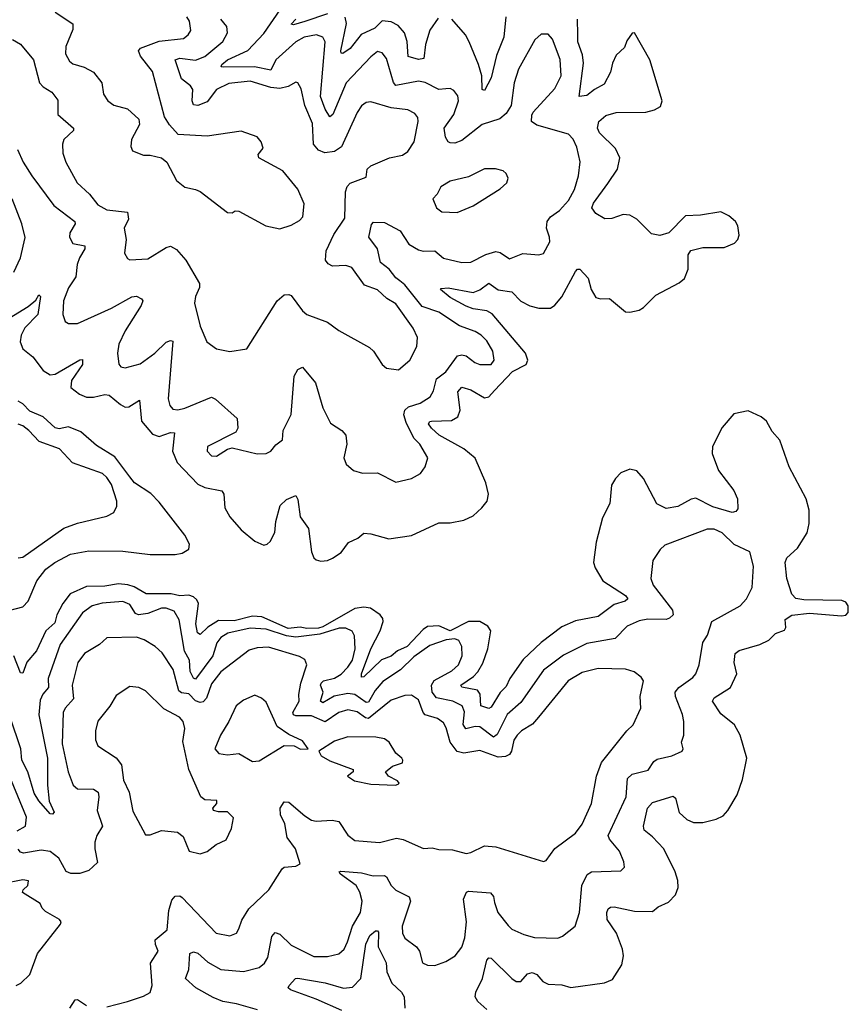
# Model space of a CAD drawing. Extents: x 1954678 to 2060275, y 904822 to 1016299.
# Tile 438 of 467: x 2030621 to 2034266, y 998472 to 1002802. Entities that reach past the tile are written whole.
import ezdxf

# ---------------------------------------------------------------- set-up
doc = ezdxf.new("R2010")
doc.units = 0

msp = doc.modelspace()

# ---------------------------------------------------------------- linework, layer by layer
at = {"layer": '0CON20XD'}
for points in [[(2030611.1, 1002231.1), (2030636.9, 1002175), (2030674.5, 1002115), (2030771.5, 1001985), (2030862.9, 1001915), (2030864.6, 1001905), (2030841.2, 1001865), (2030840, 1001845), (2030855, 1001818.2), (2030907.9, 1001807.9), (2030907.7, 1001795), (2030884.3, 1001755), (2030874.4, 1001725), (2030868.7, 1001671.3), (2030835, 1001622.9), (2030813.9, 1001565), (2030811.1, 1001505), (2030821.2, 1001475), (2030835.7, 1001465.7), (2030875, 1001466.7), (2031025, 1001533.2), (2031115, 1001584), (2031135, 1001586.1), (2031156.7, 1001575), (2031162, 1001565), (2031155.6, 1001545), (2031085, 1001434.4), (2031057.1, 1001375), (2031051.5, 1001335), (2031057, 1001287), (2031065.7, 1001275.7), (2031085, 1001270.6), (2031151.2, 1001288.8), (2031215, 1001336.2), (2031265, 1001384.1), (2031285, 1001391.5), (2031295, 1001388.1), (2031274.1, 1001134.1), (2031281.8, 1001105), (2031295, 1001090), (2031316.4, 1001086.4), (2031346.8, 1001093.2), (2031465, 1001141.9), (2031482.8, 1001132.8), (2031578.1, 1001048.1), (2031580, 1001005), (2031571.4, 1000988.6), (2031446.7, 1000925), (2031446.2, 1000905), (2031465, 1000883.8), (2031487.3, 1000882.7), (2031535, 1000913.3), (2031555, 1000918.8), (2031665, 1000892.9), (2031705, 1000894.3), (2031726.2, 1000905), (2031747.3, 1000932.7), (2031776.7, 1000955), (2031780.6, 1000995), (2031814.4, 1001065.6), (2031827.7, 1001235), (2031845, 1001264.2), (2031865, 1001273.3), (2031922.5, 1001205), (2031954.6, 1001095), (2031988, 1001028), (2032038, 1000995), (2032055.8, 1000975), (2032060.6, 1000935), (2032046, 1000875), (2032057.7, 1000847.7), (2032089.2, 1000819.2), (2032128.3, 1000808.3), (2032195, 1000810), (2032275, 1000768.8), (2032345, 1000783.8), (2032384.3, 1000805.7), (2032404.2, 1000835), (2032416.2, 1000875), (2032381.1, 1000935), (2032355, 1000961.4), (2032320.5, 1001030.5), (2032310.2, 1001065), (2032314.8, 1001085.2), (2032330.4, 1001099.6), (2032382.2, 1001115), (2032426.2, 1001143.8), (2032440.6, 1001169.4), (2032455, 1001223.3), (2032495.9, 1001254.1), (2032546.7, 1001323.3), (2032565, 1001328.9), (2032585, 1001324), (2032622.9, 1001295), (2032645, 1001286.4), (2032694.3, 1001285.7), (2032707.8, 1001305), (2032702.7, 1001345), (2032675, 1001389.4), (2032650.6, 1001415), (2032625, 1001431.2), (2032555.2, 1001455.2), (2032465, 1001515.3), (2032391.3, 1001541.3), (2032315.6, 1001635.6), (2032293.3, 1001653.3), (2032275, 1001666.8), (2032245.4, 1001705.4), (2032208.5, 1001735), (2032194.2, 1001795), (2032156.9, 1001845), (2032168, 1001902), (2032177.9, 1001912.1), (2032225, 1001910), (2032294.3, 1001874.3), (2032333.2, 1001815), (2032375, 1001789.4), (2032395, 1001783.6), (2032446.7, 1001785), (2032485, 1001752.9), (2032565, 1001733.8), (2032605, 1001735.5), (2032670.6, 1001769.4), (2032715, 1001782.1), (2032735, 1001778.1), (2032775, 1001750.6), (2032833.4, 1001773.4), (2032905, 1001767.5), (2032925, 1001774), (2032952.2, 1001825), (2032951.9, 1001845), (2032937.8, 1001885), (2032941.5, 1001915), (2032955.5, 1001935), (2032995, 1001962.3), (2033035, 1002007.7), (2033061.6, 1002055), (2033079.1, 1002115), (2033086.5, 1002176.5), (2033071.1, 1002241.1), (2033055, 1002276), (2033035, 1002298.1), (2032895, 1002338.6), (2032872, 1002355), (2032872.9, 1002382.9), (2032879.5, 1002395), (2032975, 1002499.4), (2033002.9, 1002555), (2032997.8, 1002627.8), (2032965, 1002716.2), (2032945, 1002739.2), (2032915, 1002738), (2032886.6, 1002713.4), (2032815.6, 1002585), (2032796.2, 1002523.8), (2032783.2, 1002425), (2032761.1, 1002388.9), (2032733.5, 1002366.5), (2032655, 1002341.1), (2032565, 1002270.9), (2032535, 1002259.7), (2032515, 1002260.6), (2032505, 1002265.5), (2032493.2, 1002285), (2032488.4, 1002325), (2032530.7, 1002385), (2032551.5, 1002445), (2032547.4, 1002467.4), (2032530.7, 1002490.7), (2032515, 1002500), (2032495, 1002498.5), (2032465, 1002494.7), (2032405, 1002525.2), (2032375, 1002531.9), (2032275, 1002512.8), (2032265, 1002525.8), (2032235, 1002631.4), (2032215, 1002657.1), (2032195, 1002661.9), (2032165, 1002638.5), (2032056.9, 1002525), (2031998.6, 1002385), (2031985, 1002374.5), (2031965, 1002408.5), (2031944.8, 1002465), (2031964.7, 1002704.7), (2031955, 1002725.5), (2031925.8, 1002735.8), (2031871.9, 1002725), (2031835, 1002704.3), (2031746.9, 1002625), (2031725, 1002579.6), (2031654.1, 1002594.1), (2031516.6, 1002593.4), (2031506.7, 1002595), (2031510.6, 1002605), (2031535.5, 1002625), (2031625, 1002666.1), (2031695, 1002740.9), (2031766.6, 1002845)], [(2030777.5, 1002835), (2030855, 1002783.3), (2030855, 1002758.8), (2030823.7, 1002683.7), (2030821.8, 1002651.8), (2030839.6, 1002619.6), (2030855, 1002607.5), (2030905, 1002592.9), (2030945, 1002571.1), (2030981.9, 1002525), (2030989.2, 1002475), (2031008, 1002445), (2031035, 1002426), (2031095, 1002410.8), (2031144.4, 1002365), (2031148.3, 1002341.7), (2031112.5, 1002275), (2031109.2, 1002245), (2031116.7, 1002225), (2031165, 1002206), (2031195, 1002206), (2031245, 1002194), (2031268, 1002175), (2031311.2, 1002095), (2031346.7, 1002065), (2031395, 1002056), (2031415, 1002046), (2031535, 1001954.2), (2031555, 1001952.5), (2031568.3, 1001961.7), (2031585, 1001960), (2031703.3, 1001895), (2031765, 1001882), (2031815, 1001898), (2031851.2, 1001918.8), (2031866, 1001935), (2031872.3, 1001992.3), (2031845, 1002056.2), (2031777.9, 1002137.9), (2031673.3, 1002195), (2031670.5, 1002209.5), (2031692.5, 1002237.5), (2031683.8, 1002265), (2031665, 1002286.7), (2031595, 1002311.4), (2031445, 1002290), (2031317.4, 1002297.4), (2031279.4, 1002339.4), (2031257.6, 1002375), (2031205.4, 1002575), (2031152.2, 1002642.2), (2031144, 1002665), (2031152.8, 1002677.2), (2031235, 1002708.1), (2031341.2, 1002718.8), (2031362.2, 1002735), (2031373.5, 1002755), (2031368.2, 1002795), (2031356.2, 1002815)], [(2030588.8, 1002715), (2030624.5, 1002694.5), (2030681.4, 1002625), (2030708.5, 1002525), (2030725, 1002507.1), (2030762.9, 1002482.9), (2030788.9, 1002448.9), (2030788.9, 1002385), (2030857.1, 1002325), (2030857.5, 1002315), (2030815.5, 1002275), (2030808.8, 1002255), (2030811.5, 1002215), (2030823.5, 1002175), (2030874.4, 1002085), (2030927.8, 1002035), (2030965, 1001987.5), (2031005, 1001966.2), (2031095.6, 1001955), (2031099.6, 1001925), (2031080.9, 1001885), (2031089.6, 1001835), (2031082.5, 1001775), (2031095, 1001751.2), (2031105.8, 1001745.8), (2031185, 1001750), (2031265, 1001800), (2031285, 1001806.5), (2031311.3, 1001791.3), (2031351.9, 1001745), (2031411.4, 1001641.4), (2031412.5, 1001625), (2031394.2, 1001585), (2031389.2, 1001555), (2031414.3, 1001454.3), (2031443.8, 1001385), (2031486.7, 1001355), (2031545, 1001343.3), (2031620, 1001355), (2031754.1, 1001565.9), (2031785, 1001591.9), (2031805, 1001594.2), (2031815, 1001588.6), (2031865, 1001521.2), (2031883.8, 1001505), (2031975, 1001471.5), (2032025, 1001435.6), (2032159.8, 1001359.8), (2032176.9, 1001345), (2032216, 1001285), (2032235, 1001270), (2032287, 1001263), (2032336.9, 1001305), (2032368.2, 1001365), (2032370.9, 1001405), (2032351.5, 1001445), (2032275, 1001551.8), (2032235.9, 1001575.9), (2032195, 1001614.4), (2032138.1, 1001635), (2032082.4, 1001712.4), (2032055, 1001721.5), (2031997.5, 1001717.5), (2031978.1, 1001728.1), (2031965.4, 1001745), (2031969.6, 1001785), (2032003.2, 1001856.8), (2032050.6, 1001929.4), (2032054.3, 1002045.7), (2032061.2, 1002068.8), (2032075, 1002082.5), (2032145, 1002110), (2032150, 1002145), (2032165, 1002159.2), (2032247.5, 1002195), (2032305, 1002206), (2032327.9, 1002222.1), (2032356, 1002265), (2032373.3, 1002355), (2032372.1, 1002372.1), (2032359.7, 1002389.7), (2032327.5, 1002405), (2032255, 1002413.8), (2032165, 1002441.1), (2032145, 1002438.6), (2032125, 1002424), (2032105, 1002394.2), (2032037, 1002243), (2032005, 1002222.1), (2031963.1, 1002216.9), (2031935, 1002228.4), (2031913.5, 1002255), (2031909, 1002345), (2031874.7, 1002425), (2031858.5, 1002498.5), (2031845, 1002524), (2031835, 1002528), (2031801.7, 1002508.3), (2031765, 1002500), (2031725, 1002504.4), (2031635, 1002532.3), (2031540.9, 1002520.9), (2031486.2, 1002495), (2031445, 1002441.4), (2031405, 1002424.7), (2031385, 1002427.1), (2031379.8, 1002445), (2031382.6, 1002495), (2031371.9, 1002511.9), (2031332.5, 1002542.5), (2031304.6, 1002625), (2031325, 1002632.2), (2031395, 1002624.8), (2031435, 1002640.6), (2031515, 1002705.5), (2031534.6, 1002745), (2031531.5, 1002771.5), (2031506.2, 1002805)], [(2031975, 1002828.5), (2031875, 1002793.5), (2031825, 1002780), (2031815, 1002782.5), (2031835.4, 1002805)], [(2032461.2, 1002808.8), (2032425, 1002755.8), (2032406.5, 1002693.5), (2032398.3, 1002631.8), (2032375, 1002627.5), (2032330.2, 1002640.2), (2032325.5, 1002705.5), (2032314.2, 1002744.2), (2032286, 1002776), (2032255, 1002793.4), (2032215, 1002796.5), (2032183.5, 1002765), (2032123.4, 1002736.6), (2032075, 1002675.9), (2032042.8, 1002652.8), (2032035, 1002654.3), (2032033.2, 1002665), (2032058.4, 1002785), (2032053, 1002813)], [(2032759.1, 1002815), (2032750.2, 1002725), (2032718.1, 1002645), (2032695, 1002547.1), (2032665, 1002490.8), (2032654.6, 1002494.6), (2032653, 1002555), (2032639.2, 1002605), (2032598, 1002705), (2032581.9, 1002735), (2032521.5, 1002805)], [(2033215.7, 1001575.7), (2033285, 1001516.7), (2033305, 1001515.5), (2033345, 1001525.4), (2033365, 1001537.1), (2033419.1, 1001590.9), (2033521.9, 1001645), (2033545, 1001663.5), (2033561.1, 1001705), (2033561.3, 1001768.7), (2033573, 1001787), (2033625, 1001800.4), (2033719.5, 1001800.5), (2033765, 1001818.6), (2033779.4, 1001835), (2033785.6, 1001855), (2033780, 1001895), (2033770, 1001915), (2033739.8, 1001939.8), (2033705, 1001956.9), (2033615, 1001942.7), (2033549.8, 1001940.2), (2033475.8, 1001865), (2033436.7, 1001853.3), (2033400.5, 1001860.5), (2033335, 1001924.5), (2033305, 1001942.9), (2033275, 1001946), (2033225, 1001928), (2033195, 1001926.2), (2033155, 1001949.5), (2033137.5, 1001975), (2033144.7, 1001995), (2033207.8, 1002082.2), (2033250, 1002145), (2033260.9, 1002195), (2033241.5, 1002235), (2033170.8, 1002305), (2033162.5, 1002325), (2033167.9, 1002355), (2033198.8, 1002381.2), (2033244.7, 1002394.7), (2033375, 1002395.6), (2033413.3, 1002405), (2033440.2, 1002419.8), (2033446.7, 1002445), (2033393.3, 1002625), (2033325, 1002743.8), (2033315, 1002743.3), (2033291, 1002709), (2033280.5, 1002679.5), (2033245, 1002646.6), (2033228.6, 1002611.4), (2033219.2, 1002570.8), (2033191.8, 1002518.2), (2033148.5, 1002495), (2033115, 1002468.2), (2033081.9, 1002465), (2033101.1, 1002611.1), (2033096.9, 1002646.9), (2033076.5, 1002705), (2033076.3, 1002736.3), (2033074.3, 1002804.3)], [(2032545, 1001954.2), (2032615, 1001983.3), (2032735, 1002058), (2032763.8, 1002085), (2032768.8, 1002105), (2032761.2, 1002125), (2032746.8, 1002136.8), (2032713.9, 1002146.1), (2032665, 1002146), (2032595, 1002111.2), (2032515, 1002091.4), (2032473.6, 1002066.4), (2032456.7, 1002035), (2032437.5, 1002015), (2032453.8, 1001975), (2032477.1, 1001957.1), (2032545, 1001954.2)], [(2030595, 1001692.2), (2030624.7, 1001755), (2030645.8, 1001844.2), (2030630, 1001905), (2030587.7, 1002015)], [(2030575, 1001489.3), (2030658.8, 1001541.2), (2030691.7, 1001568.3), (2030705, 1001592.5), (2030712.5, 1001585), (2030700.9, 1001505), (2030643.3, 1001446.7), (2030627.5, 1001415), (2030623.8, 1001385), (2030635.3, 1001355), (2030678.8, 1001318.8), (2030725, 1001259.2), (2030755, 1001240), (2030776.7, 1001243.3), (2030885, 1001306.2), (2030897.4, 1001307.4), (2030897.7, 1001285), (2030849.3, 1001215), (2030845.5, 1001185), (2030884.5, 1001155), (2030915, 1001141.6), (2030945, 1001141.9), (2030995, 1001154.4), (2031015, 1001150.9), (2031065, 1001109.2), (2031085, 1001098.7), (2031100.7, 1001099.3), (2031148.7, 1001128.7), (2031157, 1001037), (2031205, 1000979.3), (2031235, 1000968.6), (2031285, 1000986.9), (2031302.5, 1000985), (2031293.4, 1000905), (2031313.6, 1000855), (2031405, 1000759.3), (2031435, 1000745.2), (2031510, 1000730), (2031518.2, 1000715), (2031523.8, 1000655), (2031545, 1000615.4), (2031595, 1000559.2), (2031655, 1000508.8), (2031695, 1000491.5), (2031710, 1000495), (2031723.1, 1000506.9), (2031743.3, 1000546.7), (2031747.5, 1000595), (2031767.3, 1000665), (2031795, 1000691.6), (2031835, 1000709.2), (2031845, 1000692.5), (2031855.3, 1000615.3), (2031891.8, 1000565), (2031905, 1000462.5), (2031915, 1000436.2), (2031925, 1000426), (2031945, 1000420.6), (2031975, 1000423.3), (2031996.6, 1000433.4), (2032035, 1000459.4), (2032067.2, 1000502.8), (2032108.2, 1000521.8), (2032135, 1000543.5), (2032165, 1000541.5), (2032245, 1000519.6), (2032345, 1000533.6), (2032465, 1000588.9), (2032515, 1000590), (2032575, 1000600.8), (2032615, 1000620), (2032654.2, 1000655), (2032677.5, 1000685), (2032683.1, 1000715), (2032671.2, 1000765), (2032624.5, 1000874.5), (2032575, 1000915.2), (2032466.4, 1000975), (2032432.4, 1001005), (2032419.2, 1001025), (2032424.3, 1001035), (2032432.9, 1001037.1), (2032520.5, 1001039.5), (2032548.7, 1001055), (2032558, 1001085), (2032548.7, 1001165), (2032565, 1001186.7), (2032605, 1001174.7), (2032665, 1001139.6), (2032685, 1001143.8), (2032708.8, 1001171.2), (2032788.6, 1001255), (2032848.2, 1001285), (2032856, 1001305), (2032845.3, 1001335), (2032699.1, 1001509.1), (2032675, 1001522.1), (2032615, 1001531), (2032585, 1001542.2), (2032515, 1001579.7), (2032471.2, 1001615), (2032475, 1001620), (2032505, 1001622.2), (2032615, 1001601.9), (2032645, 1001613.8), (2032685, 1001644.1), (2032725, 1001614.8), (2032785, 1001606), (2032824.9, 1001564.9), (2032865, 1001543.3), (2032905, 1001533.4), (2032955, 1001533.1), (2032975, 1001546.7), (2033005, 1001583.3), (2033065.6, 1001695), (2033075, 1001704.4), (2033085, 1001704.4), (2033121.5, 1001665), (2033134.1, 1001615), (2033155, 1001580.5), (2033175, 1001573.8), (2033215.7, 1001575.7)], [(2030545, 1000196.9), (2030635, 1000220.5), (2030658.2, 1000245), (2030697, 1000335), (2030735.9, 1000385), (2030775, 1000415.2), (2030845, 1000451.8), (2030925, 1000466.9), (2031074.3, 1000464.3), (2031195, 1000449.5), (2031305, 1000450.5), (2031335, 1000455.6), (2031365, 1000474.2), (2031368.6, 1000495), (2031347.5, 1000535), (2031235, 1000680), (2031198.2, 1000718.2), (2031125.3, 1000765), (2031105, 1000792.1), (2031039.3, 1000879.3), (2030958.8, 1000928.8), (2030889.5, 1000989.5), (2030835, 1001010.9), (2030795, 1001003.3), (2030776.5, 1001006.5), (2030724.1, 1001055), (2030665, 1001080.7), (2030635, 1001112.5), (2030615, 1001124.3)], [(2032675, 998449.2), (2032635.5, 998485), (2032623.9, 998505), (2032626.9, 998525), (2032655.9, 998585), (2032675, 998665.8), (2032685, 998675.8), (2032695, 998674.3), (2032785, 998585.5), (2032805, 998572.9), (2032825, 998572.2), (2032855, 998605.4), (2032875, 998611.1), (2032895, 998603.5), (2032922, 998572), (2032945, 998561.2), (2033005, 998557.2), (2033045, 998546.4), (2033193.8, 998566.2), (2033228.3, 998581.7), (2033270, 998645), (2033276.7, 998685), (2033271.9, 998715), (2033246.2, 998785), (2033205.4, 998845), (2033203.2, 998875), (2033208.8, 998891.2), (2033220.2, 998899.8), (2033235, 998900.8), (2033325, 998881.2), (2033405, 998880.5), (2033429.9, 998900.1), (2033475, 998921.1), (2033505.9, 998954.1), (2033517.2, 998985), (2033515.9, 999015.9), (2033504.6, 999055), (2033453.9, 999155), (2033405, 999207.8), (2033367.2, 999237.2), (2033364.1, 999255), (2033382.8, 999335), (2033405, 999359.1), (2033495, 999386.9), (2033505, 999378.8), (2033521.5, 999315), (2033555.7, 999284.3), (2033585, 999271.2), (2033625, 999271.5), (2033685, 999286.7), (2033715, 999300.9), (2033736.2, 999323.8), (2033776.6, 999393.4), (2033799.6, 999460.4), (2033819.1, 999555), (2033790.2, 999655), (2033765, 999701.5), (2033705, 999749.5), (2033667.5, 999805), (2033675, 999819.6), (2033747.8, 999865), (2033774.5, 999925), (2033763.9, 999975), (2033768.6, 1000015), (2033785, 1000028.5), (2033875.9, 1000054.1), (2033916, 1000074), (2033945, 1000102.5), (2033985, 1000117.5), (2033990.9, 1000129.1), (2033987.8, 1000165), (2034016.7, 1000183.3), (2034095, 1000192.5), (2034235, 1000180.2), (2034255, 1000183.3), (2034265.2, 1000195), (2034265.5, 1000225), (2034255, 1000240.5), (2034237.6, 1000247.6), (2034070.2, 1000250.2), (2034035, 1000256.9), (2034016.4, 1000275), (2033995.4, 1000345), (2033988.1, 1000415), (2033995.7, 1000435), (2034041.9, 1000478.1), (2034085.2, 1000544.8), (2034093.4, 1000586.6), (2034092.8, 1000645), (2034080.3, 1000695), (2034006.1, 1000835), (2033965, 1000952.7), (2033931.1, 1000991.1), (2033905, 1001036.2), (2033882.9, 1001055), (2033825, 1001081.6), (2033761.7, 1001068.3), (2033711.1, 1001008.9), (2033667.8, 1000925), (2033666.3, 1000895), (2033695, 1000819.1), (2033761.3, 1000731.3), (2033777.7, 1000695), (2033778.9, 1000651.1), (2033770.5, 1000639.5), (2033755.3, 1000634.7), (2033669.1, 1000659.1), (2033595, 1000697.6), (2033575, 1000693.2), (2033515, 1000661.8), (2033465, 1000652.5), (2033422.8, 1000672.8), (2033365, 1000784.3), (2033335, 1000818.6), (2033305, 1000825.7), (2033265, 1000808.6), (2033241.5, 1000785), (2033224.6, 1000755), (2033216.7, 1000675), (2033185, 1000611.2), (2033156.6, 1000505), (2033145.5, 1000415), (2033151.7, 1000391.7), (2033185.8, 1000335), (2033285, 1000269.2), (2033295.6, 1000255), (2033283.8, 1000245), (2033235, 1000229.8), (2033165, 1000177.8), (2033065, 1000158.4), (2033005, 1000132.1), (2032915, 1000062.6), (2032835, 999988.1), (2032776.6, 999905), (2032761, 999869), (2032735, 999843.7), (2032695, 999778.8), (2032685, 999773.5), (2032649.3, 999785), (2032645.7, 999835.7), (2032635, 999853.7), (2032566.2, 999866.2), (2032561.2, 999875), (2032616.8, 999913.2), (2032635.8, 999934.2), (2032658.4, 999971.6), (2032680.6, 1000035), (2032693.1, 1000115), (2032680.2, 1000135), (2032645, 1000154.9), (2032595, 1000156.2), (2032515, 1000114.1), (2032465, 1000137.1), (2032415, 1000133.8), (2032395, 1000120.7), (2032325, 1000046), (2032283, 1000027), (2032255, 1000003.3), (2032212.5, 999987.5), (2032135, 999911.4), (2032125, 999911.2), (2032125, 999926), (2032165, 1000035.4), (2032207.2, 1000115), (2032219.4, 1000155), (2032218.4, 1000168.4), (2032206.2, 1000185), (2032164.5, 1000214.5), (2032135, 1000219), (2032095, 1000212.2), (2031955, 1000131.6), (2031935, 1000125.6), (2031884.3, 1000124.3), (2031855, 1000130.7), (2031801.8, 1000125), (2031686.1, 1000176.1), (2031645, 1000179.5), (2031565, 1000157.9), (2031495, 1000160.5), (2031449.2, 1000130.8), (2031415, 1000098.4), (2031402.4, 1000105), (2031395.8, 1000145.8), (2031407.7, 1000235), (2031400.7, 1000250.7), (2031385, 1000264.3), (2031365, 1000271.1), (2031325, 1000269), (2031287.2, 1000277.2), (2031177, 1000277), (2031125, 1000308.2), (2031096.9, 1000316.9), (2031055, 1000321.7), (2030995, 1000311.5), (2030915, 1000310), (2030842.7, 1000277.3), (2030811, 1000235), (2030784.9, 1000185.1), (2030775, 1000149.3), (2030735.9, 1000115), (2030695, 1000026.1), (2030652.8, 999977.2), (2030635, 999928.8), (2030625, 999929.2), (2030594.8, 1000005)], [(2030615, 1000435.6), (2030635, 1000437.8), (2030814.7, 1000565.3), (2030875, 1000587.7), (2031005, 1000618.9), (2031035.5, 1000634.5), (2031047.8, 1000662.2), (2031048.8, 1000685), (2031025, 1000757.8), (2031005, 1000788.5), (2030985, 1000806.2), (2030853, 1000853), (2030796, 1000915), (2030706.9, 1000946.9), (2030661.8, 1000995), (2030635, 1001016.7), (2030615, 1001023.2)], [(2031667.6, 998447.6), (2031575, 998474.7), (2031515, 998484.8), (2031471.9, 998501.9), (2031395.4, 998545), (2031350, 998585), (2031364.7, 998625.3), (2031370, 998695), (2031385, 998703.3), (2031405, 998697.5), (2031448, 998658), (2031505, 998625.3), (2031605, 998615.7), (2031675, 998634), (2031697.8, 998652.2), (2031711.9, 998678.1), (2031729.4, 998770.6), (2031745, 998787.1), (2031765, 998780), (2031815, 998731.8), (2031915, 998682.1), (2031975, 998682.1), (2032025, 998693.3), (2032048.9, 998715), (2032063, 998747), (2032084.7, 998815), (2032120, 998875), (2032127.5, 998925), (2032116.6, 998965), (2032100.6, 998995), (2032031.9, 999045), (2032026.7, 999055), (2032032.8, 999057.2), (2032125, 999050), (2032175, 999037.6), (2032225, 999038.5), (2032235, 999032.9), (2032255.4, 998995), (2032275, 998973.2), (2032334.5, 998945), (2032339.6, 998925), (2032302.9, 998815), (2032304.2, 998784.2), (2032315, 998763.3), (2032366.9, 998725), (2032379.4, 998705), (2032392.9, 998655), (2032415, 998643.5), (2032447.1, 998642.9), (2032495, 998660), (2032536.7, 998685), (2032565, 998723.8), (2032579.6, 998765), (2032586.5, 998835), (2032572.7, 998935), (2032585.6, 998964.4), (2032595, 998970), (2032692.2, 998962.2), (2032705.4, 998945.4), (2032709.7, 998920.3), (2032724.5, 998875), (2032769.2, 998819.2), (2032785, 998803.1), (2032838.3, 998778.3), (2032885, 998765.5), (2032987.2, 998762.8), (2033008.9, 998771.1), (2033063.8, 998815), (2033083.8, 998876.2), (2033093.6, 998995), (2033117.6, 999042.4), (2033135.5, 999054.5), (2033265, 999059.2), (2033281.2, 999075), (2033278.8, 999098.8), (2033259.4, 999145), (2033215, 999198.6), (2033208.8, 999215), (2033288.4, 999385), (2033294.7, 999465.3), (2033315.3, 999484.7), (2033385, 999501.2), (2033410.4, 999539.6), (2033425, 999550.6), (2033488.8, 999565), (2033534.2, 999585), (2033538.6, 999595), (2033531.4, 999625), (2033541.4, 999655), (2033542.5, 999715), (2033536.7, 999746.7), (2033505.4, 999825), (2033504.7, 999845.3), (2033519.5, 999865), (2033581.3, 999908.7), (2033595.4, 999925), (2033610, 999965), (2033626.3, 1000063.7), (2033645.5, 1000095), (2033665.5, 1000155), (2033789.6, 1000225), (2033818, 1000255), (2033843.1, 1000305), (2033848.3, 1000398.3), (2033832.2, 1000462.2), (2033763.4, 1000493.4), (2033710.5, 1000545), (2033675, 1000562.1), (2033645, 1000561.5), (2033458.9, 1000491.1), (2033437.3, 1000472.7), (2033406.4, 1000423.6), (2033396.4, 1000345), (2033407.9, 1000315), (2033492.9, 1000205), (2033495.7, 1000185), (2033479.7, 1000170.3), (2033465, 1000164.6), (2033384.3, 1000165.7), (2033345, 1000158.9), (2033293.5, 1000135), (2033240, 1000080), (2033115, 1000058.7), (2033012.8, 1000007.2), (2032925, 999941.2), (2032825, 999798.8), (2032765, 999746.1), (2032721.4, 999658.6), (2032705, 999647.5), (2032645, 999692.6), (2032625, 999693.9), (2032583.3, 999683.3), (2032571.9, 999701.9), (2032577.9, 999757.9), (2032566.7, 999785), (2032525.6, 999805), (2032455, 999820), (2032434.6, 999845), (2032431.8, 999875), (2032444.4, 999895.6), (2032522, 999938), (2032551.5, 999965), (2032566.7, 1000005), (2032565.5, 1000045.5), (2032552.6, 1000072.6), (2032535, 1000078.9), (2032496.7, 1000075), (2032425, 1000050), (2032355, 1000000), (2032296.4, 999943.6), (2032218, 999892), (2032185, 999851.6), (2032155, 999800), (2032145, 999798.8), (2032095, 999833.8), (2032065, 999839.4), (2032003.6, 999826.4), (2031955, 999797.5), (2031944.7, 999805), (2031955.2, 999845), (2031943.5, 999875), (2031946.7, 999885), (2031957.5, 999895), (2032005, 999906.4), (2032035, 999923.8), (2032065, 999954.2), (2032085, 999985.5), (2032096.6, 1000035), (2032092.9, 1000092.9), (2032082.9, 1000112.9), (2032056.2, 1000126.2), (2032025.7, 1000125.7), (2031940.8, 1000099.2), (2031835, 1000087), (2031795, 1000092.2), (2031705, 1000121.3), (2031635, 1000126), (2031536.2, 1000103.8), (2031505, 1000085.5), (2031488.2, 1000061.8), (2031471.1, 1000005), (2031395, 999902.5), (2031385, 999905.7), (2031371.5, 999935), (2031367.3, 999985), (2031345.5, 1000025), (2031322.4, 1000162.4), (2031300.5, 1000200.5), (2031265, 1000214), (2031245, 1000214.7), (2031185, 1000190), (2031143.3, 1000185), (2031131, 1000191), (2031105, 1000229.6), (2031075, 1000243.2), (2030984.4, 1000235.6), (2030940, 1000225), (2030896.7, 1000193.3), (2030798.9, 1000055), (2030746.7, 999905), (2030747.7, 999865), (2030723.5, 999836.5), (2030711.2, 999808.8), (2030704.9, 999744.9), (2030742.9, 999555), (2030743.7, 999435), (2030751.4, 999365), (2030773.3, 999316.7), (2030765, 999308.8), (2030755, 999310), (2030705, 999367.1), (2030685, 999400.6), (2030656.9, 999495), (2030630.8, 999545), (2030626.2, 999595), (2030579.2, 999735)], [(2031005, 998460.9), (2031095, 998483.6), (2031165, 998507.1), (2031195, 998524), (2031203.1, 998555), (2031196.7, 998653.3), (2031230, 998705), (2031217.9, 998735), (2031216.9, 998755), (2031269.8, 998800.2), (2031277.3, 998885), (2031290.4, 998929.6), (2031305, 998947.8), (2031325, 998948.5), (2031335, 998941.1), (2031485.5, 998785.5), (2031545, 998773.1), (2031574.5, 998785.5), (2031585, 998803.3), (2031598.3, 998841.7), (2031628.3, 998891.7), (2031717.1, 998975), (2031775, 999068), (2031785, 999075.8), (2031835, 999078.8), (2031855, 999090), (2031834.5, 999155), (2031797.2, 999205), (2031787, 999265), (2031767.5, 999305), (2031766.5, 999335), (2031785, 999362.5), (2031805, 999360.8), (2031875, 999300.8), (2031905, 999282.5), (2031925, 999276.8), (2031995, 999282.1), (2032025, 999275.5), (2032065, 999215.7), (2032095, 999191.9), (2032203.6, 999183.6), (2032277.8, 999202.2), (2032307.2, 999197.2), (2032396.5, 999156.5), (2032435, 999159.4), (2032465, 999152.5), (2032525, 999151.5), (2032585, 999135.5), (2032605, 999138.9), (2032665, 999168.2), (2032714.6, 999164.6), (2032925, 999100), (2032936.7, 999105), (2032975, 999157.5), (2033065, 999224.4), (2033095.3, 999264.7), (2033136.2, 999355), (2033158.2, 999475), (2033180, 999535), (2033291.5, 999675), (2033318.9, 999701.1), (2033352.5, 999775), (2033350.6, 999825), (2033364, 999895), (2033355, 999911.2), (2033323.4, 999933.4), (2033285.3, 999945.3), (2033165, 999949.3), (2033095, 999931.1), (2033033.6, 999895), (2032902.5, 999735), (2032876.2, 999703.8), (2032828.8, 999675), (2032808.7, 999655), (2032795, 999634.3), (2032784.7, 999585), (2032775, 999570.3), (2032758, 999562), (2032725, 999558.6), (2032645, 999588.2), (2032575, 999575.8), (2032545, 999584), (2032514.8, 999625), (2032497.5, 999687.5), (2032485, 999710), (2032458.8, 999728.8), (2032405, 999745.3), (2032395, 999755.6), (2032375, 999811.5), (2032345, 999830.8), (2032315, 999829.6), (2032255, 999809.2), (2032155, 999728.5), (2032141.3, 999731.3), (2032105, 999758.8), (2032065, 999767.6), (2032025, 999755.2), (2031965, 999713.5), (2031905, 999740.9), (2031835, 999740.8), (2031825.4, 999745), (2031822.7, 999755), (2031850.8, 999805), (2031848.7, 999835), (2031858.1, 999885), (2031884.6, 999965), (2031875, 999988.1), (2031851.9, 1000001.9), (2031715, 1000042.7), (2031665, 1000039.4), (2031630.7, 1000029.3), (2031505, 999934.6), (2031465, 999880.9), (2031442.3, 999817.7), (2031428.1, 999801.9), (2031415, 999798.7), (2031395, 999806.5), (2031365, 999837), (2031332.3, 999842.3), (2031320.3, 999850.3), (2031295.8, 999945), (2031248, 1000018), (2031216.7, 1000045), (2031167.8, 1000075), (2031135, 1000086.2), (2031005, 1000084.2), (2030972, 1000055), (2030905.6, 1000015), (2030877.5, 999975), (2030852.3, 999875), (2030857.5, 999815), (2030820.6, 999775), (2030812.1, 999755), (2030808.2, 999618.2), (2030834.8, 999494.8), (2030856.7, 999435), (2030875, 999420), (2030945, 999418.5), (2030965.5, 999405), (2030968.9, 999385), (2030962.5, 999325), (2030984.6, 999255.4), (2030960.4, 999215), (2030951.8, 999185), (2030951.6, 999155), (2030964, 999095), (2030925, 999060.6), (2030885, 999046.5), (2030846.6, 999046.6), (2030825, 999056.5), (2030793.2, 999115), (2030755, 999144.1), (2030715, 999149.3), (2030637.3, 999137.3), (2030625, 999140.9), (2030613.8, 999153.8)], [(2031415, 999134), (2031445.7, 999144.3), (2031485, 999174.2), (2031529.2, 999195), (2031552.9, 999245), (2031561.7, 999291.7), (2031535, 999318.8), (2031495, 999318.8), (2031473.3, 999325), (2031470, 999335), (2031487.5, 999355), (2031488.3, 999368.3), (2031435, 999371.4), (2031418, 999385), (2031364.4, 999505), (2031338, 999628), (2031346.9, 999685), (2031340, 999715), (2031324.3, 999735), (2031255, 999771.2), (2031175, 999850), (2031145, 999865.8), (2031105, 999870), (2031045, 999830.6), (2031016.9, 999783.1), (2030965, 999717.1), (2030954.5, 999674.5), (2030954.5, 999635), (2030965, 999608), (2031045, 999556.4), (2031068.9, 999525), (2031077, 999457), (2031102.9, 999405), (2031118, 999322), (2031175, 999218), (2031195, 999216.7), (2031245, 999236.2), (2031315, 999228.8), (2031340.5, 999210.5), (2031365.8, 999145.8), (2031415, 999134)], [(2031645, 999540), (2031675, 999542.9), (2031785, 999610.6), (2031828.3, 999608.3), (2031855.7, 999594.3), (2031890, 999595), (2031865, 999630), (2031805, 999658.6), (2031753.4, 999693.4), (2031705, 999801.2), (2031685, 999818.8), (2031655, 999832), (2031605, 999810), (2031572.5, 999785), (2031540.6, 999715), (2031504.4, 999655), (2031480, 999595), (2031497.5, 999575), (2031535, 999568.9), (2031585, 999574.3), (2031645, 999540)], [(2032274, 999436), (2032285, 999440), (2032290, 999445), (2032283.3, 999455), (2032243.3, 999475), (2032230, 999495), (2032260.5, 999519.5), (2032305, 999533.8), (2032306.7, 999545), (2032302.5, 999555), (2032275.9, 999575.9), (2032246, 999625), (2032225, 999640), (2032186.9, 999646.9), (2032065, 999648.8), (2032005, 999629.5), (2031936.7, 999585), (2031946.7, 999565), (2031985, 999542.9), (2032087.5, 999505), (2032087.5, 999495), (2032062.5, 999475), (2032093.3, 999455), (2032165, 999440), (2032274, 999436)], [(2030610.6, 999235), (2030646.8, 999255), (2030651, 999295), (2030584.8, 999454.8)], [(2030605, 998554), (2030625.8, 998564.2), (2030665, 998603.3), (2030700, 998695), (2030801.2, 998825), (2030803.3, 998835), (2030796.7, 998845), (2030735, 998880.6), (2030720, 998895), (2030710.8, 998915), (2030633.2, 998963.2), (2030636, 998975), (2030657.5, 998995), (2030660, 999015), (2030635, 999019.1), (2030545, 999002.1)], [(2032037.2, 998445), (2031925, 998494.8), (2031812.5, 998535), (2031801.2, 998545), (2031806.7, 998555), (2031833.8, 998585), (2031845, 998587.1), (2031965, 998567.1), (2032045, 998542.2), (2032085, 998547.1), (2032121.9, 998585), (2032143.6, 998736.4), (2032161, 998775), (2032185.6, 998795.6), (2032195, 998795.8), (2032198.9, 998788.9), (2032198.1, 998725), (2032233.2, 998655), (2032235.3, 998614.7), (2032257.4, 998565), (2032300, 998525), (2032312.1, 998505), (2032314.3, 998455)], [(2030840.9, 998455), (2030865, 998492), (2030875, 998492.5), (2030915, 998467.1)]]:
    msp.add_lwpolyline(points, dxfattribs=at)

doc.saveas('drawing.dxf')
